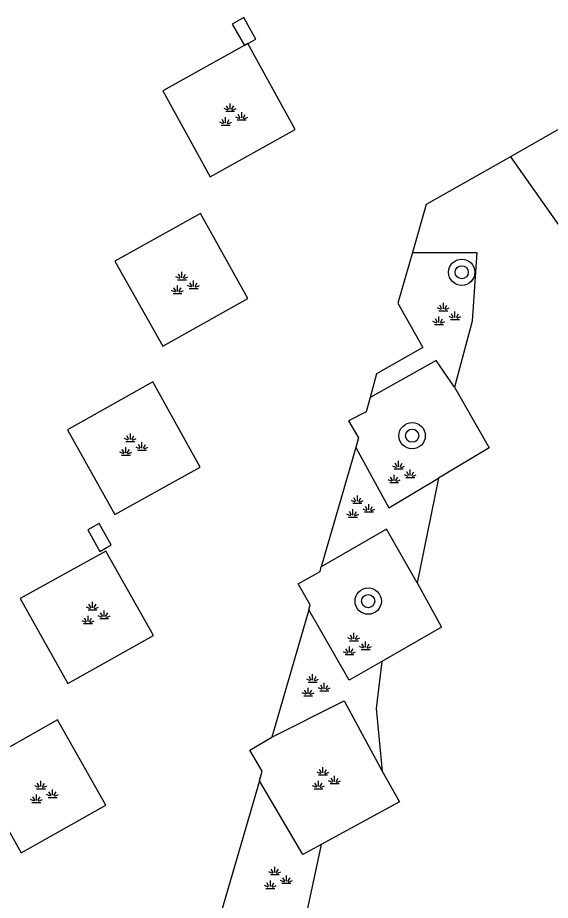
# Model space of a CAD drawing. Extents: x 128000 to 131008, y 398996 to 402500.
# Drawn here: x 128689.19 to 128705.36, y 399374.56 to 399401.36 of the extents above; entities that cross this region are included whole.
import ezdxf

# ---------------------------------------------------------------- set-up
doc = ezdxf.new("R2010")
doc.units = 0
for name, color, linetype in [('gg-knt-verharding', 7, 'Continuous'), ('gt-grn-groengrens', 7, 'Continuous'), ('gt-symb-boom', 7, 'Continuous'), ('gt-symb-groenvak', 7, 'Continuous'), ('gt-symb-kolk', 7, 'Continuous')]:
    doc.layers.add(name, color=color, linetype=linetype)

# ---------------------------------------------------------------- blocks, each defined once
blk = doc.blocks.new('gt0-KOLK')
at = {"layer": 'gt-symb-kolk'}
blk.add_lwpolyline([(0, 0), (0.375, 0), (0.375, 0.4), (-0.375, 0.4), (-0.375, 0), (0, 0)], dxfattribs=at)
blk = doc.blocks.new('gt0-GRVAK')
at = {"layer": 'gt-symb-groenvak'}
for p, q in [((-0.091, 0.211), (-0.156, 0.322)), ((-0.047, 0.214), (-0.047, 0.393)), ((-0.004, 0.211), (0.061, 0.322)), ((-0.11, 0.189), (-0.228, 0.24)), ((-0.182, 0.153), (0.088, 0.153)), ((0.015, 0.189), (0.133, 0.24)), ((0.262, -0.052), (0.197, 0.059)), ((0.305, -0.049), (0.305, 0.13)), ((0.349, -0.052), (0.414, 0.059)), ((-0.245, -0.228), (-0.363, -0.177)), ((-0.318, -0.264), (-0.047, -0.264)), ((-0.226, -0.206), (-0.291, -0.095)), ((-0.183, -0.203), (-0.183, -0.024)), ((-0.139, -0.206), (-0.074, -0.095)), ((-0.12, -0.228), (-0.002, -0.177)), ((0.243, -0.074), (0.125, -0.023)), ((0.17, -0.11), (0.441, -0.11)), ((0.368, -0.074), (0.486, -0.023))]:
    blk.add_line(p, q, dxfattribs=at)
blk = doc.blocks.new('gt0-BOOM')
at = {"layer": 'gt-symb-boom'}
for radius in [0.4, 0.2]:
    blk.add_circle((0, 0), radius, dxfattribs=at)

msp = doc.modelspace()

# ---------------------------------------------------------------- linework, layer by layer
at = {"layer": 'gg-knt-verharding'}
for p, q in [((128705.902, 399398.131), (128704.146, 399397.137)), ((128701.168, 399394.225), (128700.724, 399392.692)), ((128699.454, 399388.306), (128698.406, 399384.686)), ((128698.027, 399383.377), (128696.907, 399379.509)), ((128696.525, 399378.19), (128695.368, 399374.195))]:
    msp.add_line(p, q, dxfattribs=at)
for points in [[(128696.18, 399400.576), (128693.591, 399399.138), (128695.036, 399396.527), (128697.613, 399397.96), (128696.18, 399400.576)], [(128704.146, 399397.137), (128701.592, 399395.69), (128701.168, 399394.225)], [(128704.146, 399397.137), (128706.407, 399393.936), (128707.503, 399392.52), (128708.66, 399391.152), (128710.263, 399389.689), (128711.627, 399388.589), (128714.9, 399386.498), (128716.115, 399385.649), (128717.248, 399384.729), (128718.873, 399383.26), (128719.354, 399382.708), (128719.91, 399381.937), (128720.39, 399381.117), (128720.83, 399380.09), (128721.2, 399379.035), (128721.732, 399377.217), (128721.994, 399374.411), (128721.983, 399372.592), (128721.779, 399369.356), (128721.85, 399368.111), (128722.023, 399367.404), (128722.328, 399366.898), (128722.744, 399366.479), (128722.826, 399366.423)], [(128694.735, 399395.411), (128692.143, 399393.967), (128693.594, 399391.384), (128696.178, 399392.829), (128694.735, 399395.411)], [(128700.724, 399392.692), (128701.484, 399391.348), (128700.077, 399390.546), (128699.884, 399389.824)], [(128693.296, 399390.305), (128690.698, 399388.841), (128692.137, 399386.272), (128694.73, 399387.709), (128693.296, 399390.305)], [(128699.884, 399389.824), (128699.769, 399389.393), (128699.233, 399389.115), (128699.538, 399388.596), (128699.454, 399388.306)], [(128691.864, 399385.157), (128689.267, 399383.727), (128690.717, 399381.145), (128693.309, 399382.598), (128691.864, 399385.157)], [(128698.027, 399383.377), (128698.071, 399383.531), (128697.708, 399384.167), (128698.366, 399384.547), (128698.406, 399384.686)], [(128690.399, 399380.037), (128687.839, 399378.596), (128689.295, 399376.003), (128691.865, 399377.444), (128690.399, 399380.037)], [(128696.525, 399378.19), (128696.609, 399378.479), (128696.24, 399379.116), (128696.907, 399379.509)]]:
    msp.add_lwpolyline(points, dxfattribs=at)
at = {"layer": 'gt-grn-groengrens'}
for p, q in [((128701.964, 399387.376), (128701.316, 399384.202)), ((128698.404, 399376.257), (128697.811, 399373.488))]:
    msp.add_line(p, q, dxfattribs=at)
for points in [[(128701.168, 399394.225), (128703.125, 399394.228), (128702.985, 399392.148), (128702.45, 399390.135)], [(128702.45, 399390.135), (128701.894, 399390.945), (128699.884, 399389.824)], [(128702.45, 399390.135), (128703.499, 399388.296), (128701.964, 399387.376)], [(128699.454, 399388.306), (128700.455, 399386.472), (128701.964, 399387.376)], [(128701.316, 399384.202), (128700.382, 399385.824), (128698.406, 399384.686)], [(128701.316, 399384.202), (128702.048, 399382.852), (128700.244, 399381.813)], [(128700.244, 399381.813), (128699.255, 399381.244), (128698.027, 399383.377)], [(128700.244, 399381.813), (128700.072, 399380.383), (128700.253, 399378.481)], [(128696.907, 399379.509), (128699.1, 399380.62), (128700.253, 399378.481)], [(128700.253, 399378.481), (128700.775, 399377.547), (128698.404, 399376.257)], [(128698.404, 399376.257), (128697.84, 399375.953), (128696.525, 399378.19)]]:
    msp.add_lwpolyline(points, dxfattribs=at)

# ---------------------------------------------------------------- block references
at = {"layer": 'gt-symb-boom'}
for p in [(128702.667, 399393.628), (128701.162, 399388.666), (128699.828, 399383.644)]:
    msp.add_blockref('gt0-BOOM', p, dxfattribs=at)
at = {"layer": 'gt-symb-groenvak'}
for p in [(128695.685, 399398.362), (128694.223, 399393.247), (128702.157, 399392.307), (128692.657, 399388.34), (128700.8, 399387.505), (128699.547, 399386.461), (128691.509, 399383.224), (128699.443, 399382.285), (128698.19, 399381.032), (128698.503, 399378.213), (128689.943, 399377.796), (128697.042, 399375.186)]:
    msp.add_blockref('gt0-GRVAK', p, dxfattribs=at)
at = {"layer": 'gt-symb-kolk'}
for p, rotation in [((128696.235, 399401.032), 119.5387822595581), ((128691.85, 399385.676), 118.99897714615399)]:
    msp.add_blockref('gt0-KOLK', p, dxfattribs=dict(at, rotation=rotation))

doc.saveas('drawing.dxf')
